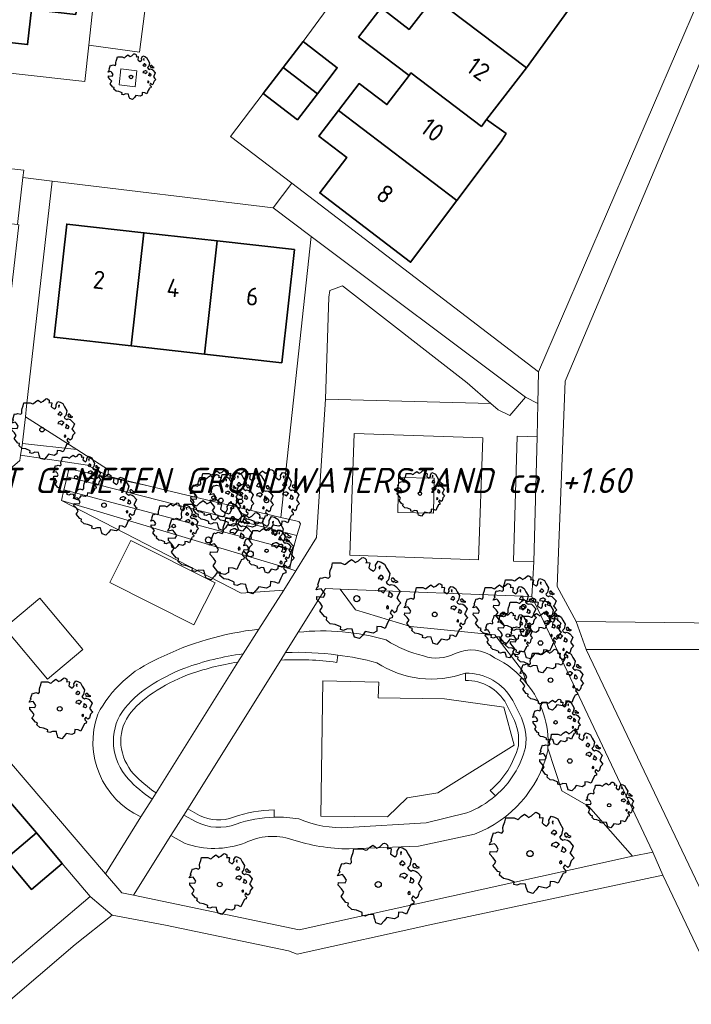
# Model space of a CAD drawing. Header units: metres. Extents: x 152391 to 157968, y 462336 to 467280.
# Tile 366 of 656: x 153894 to 153944, y 466125 to 466198. Entities that reach past the tile are written whole.
import ezdxf
from ezdxf.enums import TextEntityAlignment as Align

# ---------------------------------------------------------------- set-up
doc = ezdxf.new("R2010")
doc.units = ezdxf.units.M
doc.header["$LTSCALE"] = 0.75
doc.layers.get('0').update_dxf_attribs({"lineweight": 25})
for name, color, linetype, lineweight in [('B-GV-GR-BOOM-S', 252, 'Continuous', 25), ('B-WE-GR-BEPLANTING_CULTUUR_BOSPLANTSOEN-GV', 251, 'Continuous', 18), ('B-WE-GR-GROENVOORZIENING-GV', 251, 'Continuous', 18), ('B-WE-GR-HAAG-GV', 251, 'Continuous', 13), ('B-WE-OG-BEBOUWING-GV', 6, 'Continuous', 35), ('B-WE-OG-BEBOUWING-T18', 1, 'Continuous', 18), ('B-WE-OG-TERREIN_CULTUURSCHEIDING-GV', 251, 'Continuous', 18), ('B-WE-VH-VERHARDING_ASFALT-GV', 251, 'Continuous', 18), ('B-WE-VH-VERHARDING_BETONSTRAATSTEEN-GV', 251, 'Continuous', 18), ('B-WE-VH-VERHARDING_HALFVERHARDING_GRIND-GV', 251, 'Continuous', 18), ('B-WE-VH-VERHARDING_TEGEL-GV', 251, 'Continuous', 18), ('B-WE-VH-VERHARDING_TEGEL_RUBBER-GV', 251, 'Continuous', 18), ('N-OI-WH-T25', 2, 'Continuous', 25)]:
    doc.layers.add(name, color=color, linetype=linetype, lineweight=lineweight)
doc.styles.add('NLCS-ISO-M500-T18_CURSIEF', font='NLCS-ISO.ttf', dxfattribs={"oblique": 15, "height": 0.9})
doc.styles.add('NLCS-ISO-M750-T18', font='NLCS-ISO.ttf', dxfattribs={"height": 1.35})

# ---------------------------------------------------------------- blocks, each defined once
blk = doc.blocks.new('SGR-BOOM_21_30')
at = {"linetype": 'Continuous'}
for p, q in [((-1.051, 1.335), (-1.016, 1.499)), ((-1.016, 1.499), (-0.668, 1.499)), ((-0.668, 1.499), (-0.516, 1.433)), ((-0.47, 1.45), (-0.365, 1.548)), ((-0.365, 1.548), (-0.226, 1.647)), ((-0.226, 1.647), (-0.133, 1.581)), ((-0.133, 1.581), (-0.063, 1.515)), ((-0.063, 1.515), (0.065, 1.581)), ((0.065, 1.581), (0.205, 1.712)), ((0.205, 1.712), (0.263, 1.729)), ((0.263, 1.729), (0.333, 1.696)), ((0.333, 1.696), (0.391, 1.647)), ((0.402, 1.532), (0.379, 1.499)), ((0.379, 1.499), (0.53, 1.515)), ((0.391, 1.647), (0.402, 1.532)), ((0.542, 1.483), (0.507, 1.285)), ((0.53, 1.515), (0.542, 1.483)), ((0.786, 1.4), (0.891, 1.565)), ((0.891, 1.565), (1.019, 1.532)), ((1.019, 1.532), (1.158, 1.45)), ((-1.633, 0.579), (-1.528, 0.875)), ((-1.528, 0.875), (-1.458, 0.858)), ((-1.458, 0.858), (-1.342, 0.908)), ((-1.342, 0.908), (-1.179, 0.858)), ((-1.179, 0.858), (-1.121, 0.924)), ((-1.133, 1.088), (-1.109, 1.187)), ((-1.121, 0.924), (-1.133, 1.088)), ((-1.109, 1.187), (-1.051, 1.335)), ((-0.516, 1.433), (-0.47, 1.45)), ((0.507, 1.285), (0.565, 1.236)), ((0.565, 1.236), (0.693, 1.154)), ((0.693, 1.154), (0.751, 1.203)), ((0.751, 1.203), (0.798, 1.285)), ((0.798, 1.285), (0.786, 1.4)), ((0.937, 0.908), (0.891, 0.875)), ((0.891, 0.875), (0.926, 0.825)), ((0.972, 1.368), (0.926, 1.335)), ((0.926, 1.335), (0.949, 1.253)), ((0.926, 0.825), (0.984, 0.842)), ((0.972, 0.973), (0.937, 0.908)), ((0.949, 1.253), (0.961, 1.236)), ((0.961, 1.269), (0.972, 1.368)), ((1.03, 0.973), (0.972, 0.973)), ((0.984, 0.842), (1.03, 0.776)), ((1.077, 0.94), (1.03, 0.973)), ((1.03, 0.776), (1.077, 0.842)), ((1.124, 0.875), (1.077, 0.94)), ((1.077, 0.842), (1.124, 0.875)), ((1.158, 1.45), (1.251, 1.269)), ((1.321, 0.793), (1.228, 0.694)), ((1.251, 1.269), (1.379, 1.055)), ((1.379, 1.055), (1.321, 0.793)), ((1.472, 0.858), (1.438, 0.809)), ((1.438, 0.809), (1.461, 0.743)), ((1.461, 0.743), (1.531, 0.694)), ((1.542, 0.858), (1.472, 0.858)), ((1.624, 0.76), (1.542, 0.858)), ((1.728, 0.71), (1.624, 0.76)), ((-1.703, 0.365), (-1.656, 0.48)), ((-1.493, 0.415), (-1.703, 0.365)), ((-1.679, -0.029), (-1.668, 0.086)), ((-1.668, 0.086), (-1.389, 0.07)), ((-1.656, 0.48), (-1.598, 0.53)), ((-1.598, 0.53), (-1.633, 0.579)), ((-1.423, 0.333), (-1.493, 0.415)), ((-1.33, 0.185), (-1.423, 0.333)), ((-1.389, 0.07), (-1.33, 0.185)), ((0.926, 0.415), (0.891, 0.333)), ((0.891, 0.333), (1.03, 0.316)), ((1.054, 0.464), (0.926, 0.415)), ((1.03, 0.316), (1.112, 0.251)), ((1.112, 0.464), (1.054, 0.464)), ((1.217, 0.398), (1.112, 0.464)), ((1.112, 0.251), (1.205, 0.365)), ((1.205, 0.365), (1.24, 0.415)), ((1.228, 0.694), (1.275, 0.628)), ((1.275, 0.628), (1.379, 0.563)), ((1.344, 0.185), (1.31, 0.103)), ((1.434, 0.049), (1.31, 0.103)), ((1.356, 0.3), (1.344, 0.234)), ((1.344, 0.234), (1.344, 0.185)), ((1.426, 0.234), (1.356, 0.3)), ((1.379, 0.563), (1.438, 0.595)), ((1.472, 0.201), (1.426, 0.234)), ((1.434, 0.049), (1.507, 0.136)), ((1.438, 0.595), (1.565, 0.563)), ((1.507, 0.136), (1.472, 0.201)), ((1.531, 0.727), (1.635, 0.678)), ((1.531, 0.694), (1.542, 0.727)), ((1.565, 0.563), (1.635, 0.513)), ((1.635, 0.678), (1.728, 0.71)), ((1.635, 0.513), (1.81, 0.316)), ((1.717, 0.103), (1.67, 0.037)), ((1.67, 0.037), (1.763, -0.094)), ((1.81, 0.316), (1.717, 0.103)), ((-1.54, -0.177), (-1.679, -0.029)), ((-1.551, -0.505), (-1.493, -0.423)), ((-1.354, -0.752), (-1.551, -0.505)), ((-1.435, -0.324), (-1.54, -0.177)), ((-1.493, -0.423), (-1.435, -0.324)), ((1.286, -0.292), (1.24, -0.357)), ((1.24, -0.357), (1.251, -0.423)), ((1.263, -0.423), (1.333, -0.407)), ((1.333, -0.341), (1.286, -0.292)), ((1.333, -0.407), (1.333, -0.341)), ((1.461, -0.472), (1.391, -0.587)), ((1.391, -0.587), (1.426, -0.637)), ((1.426, -0.637), (1.496, -0.702)), ((1.577, -0.587), (1.461, -0.472)), ((1.496, -0.702), (1.484, -0.801)), ((1.658, -0.522), (1.577, -0.587)), ((1.682, -0.423), (1.658, -0.522)), ((1.717, -0.308), (1.682, -0.423)), ((1.845, -0.177), (1.717, -0.308)), ((1.763, -0.094), (1.845, -0.177)), ((-1.249, -0.784), (-1.354, -0.752)), ((-1.272, -0.899), (-1.249, -0.784)), ((-1.109, -1.047), (-1.272, -0.899)), ((-0.912, -1.08), (-1.109, -1.047)), ((-0.668, -1.179), (-0.912, -1.08)), ((-0.679, -1.294), (-0.668, -1.179)), ((-0.551, -1.326), (-0.679, -1.294)), ((-0.4, -1.261), (-0.551, -1.326)), ((-0.191, -1.277), (-0.4, -1.261)), ((-0.156, -1.425), (-0.191, -1.277)), ((-0.133, -1.491), (-0.156, -1.425)), ((0.356, -1.376), (0.251, -1.524)), ((0.682, -1.441), (0.356, -1.376)), ((0.833, -1.359), (0.682, -1.441)), ((0.844, -1.162), (0.833, -1.359)), ((1.03, -1.179), (0.844, -1.162)), ((1.182, -1.244), (1.03, -1.179)), ((1.286, -1.014), (1.182, -1.244)), ((1.356, -0.883), (1.286, -1.014)), ((1.368, -0.834), (1.356, -0.883)), ((1.484, -0.801), (1.368, -0.834)), ((-0.098, -1.606), (-0.133, -1.491)), ((0.112, -1.671), (-0.098, -1.606)), ((0.251, -1.524), (0.112, -1.671))]:
    blk.add_line(p, q, dxfattribs=at)
blk.add_circle((0, 0), 0.126, dxfattribs=at)
blk = doc.blocks.new('SGR-BOOM_31_50')
at = {"linetype": 'Continuous'}
for p, q in [((0.087, 2.108), (0.273, 2.283)), ((0.273, 2.283), (0.351, 2.305)), ((0.351, 2.305), (0.444, 2.261)), ((0.444, 2.261), (0.521, 2.196)), ((-1.51, 1.451), (-1.479, 1.582)), ((-1.479, 1.582), (-1.402, 1.78)), ((-1.402, 1.78), (-1.355, 1.999)), ((-1.355, 1.999), (-0.89, 1.999)), ((-0.89, 1.999), (-0.688, 1.911)), ((-0.688, 1.911), (-0.626, 1.933)), ((-0.626, 1.933), (-0.487, 2.064)), ((-0.487, 2.064), (-0.301, 2.196)), ((-0.301, 2.196), (-0.177, 2.108)), ((-0.177, 2.108), (-0.084, 2.02)), ((-0.084, 2.02), (0.087, 2.108)), ((0.537, 2.042), (0.506, 1.999)), ((0.506, 1.999), (0.707, 2.02)), ((0.521, 2.196), (0.537, 2.042)), ((0.723, 1.977), (0.676, 1.714)), ((0.676, 1.714), (0.754, 1.648)), ((0.707, 2.02), (0.723, 1.977)), ((0.754, 1.648), (0.924, 1.539)), ((0.924, 1.539), (1.002, 1.604)), ((1.002, 1.604), (1.064, 1.714)), ((1.048, 1.867), (1.188, 2.086)), ((1.064, 1.714), (1.048, 1.867)), ((1.188, 2.086), (1.358, 2.042)), ((1.296, 1.823), (1.234, 1.78)), ((1.234, 1.78), (1.265, 1.67)), ((1.265, 1.67), (1.281, 1.648)), ((1.281, 1.692), (1.296, 1.823)), ((1.358, 2.042), (1.545, 1.933)), ((1.545, 1.933), (1.669, 1.692)), ((1.669, 1.692), (1.839, 1.407)), ((-2.177, 0.772), (-2.038, 1.166)), ((-2.131, 0.706), (-2.177, 0.772)), ((-2.038, 1.166), (-1.944, 1.144)), ((-1.944, 1.144), (-1.789, 1.21)), ((-1.789, 1.21), (-1.572, 1.144)), ((-1.572, 1.144), (-1.495, 1.232)), ((-1.495, 1.232), (-1.51, 1.451)), ((1.25, 1.21), (1.188, 1.166)), ((1.188, 1.166), (1.234, 1.101)), ((1.234, 1.101), (1.312, 1.122)), ((1.296, 1.298), (1.25, 1.21)), ((1.374, 1.298), (1.296, 1.298)), ((1.312, 1.122), (1.374, 1.035)), ((1.436, 1.254), (1.374, 1.298)), ((1.374, 1.035), (1.436, 1.122)), ((1.498, 1.166), (1.436, 1.254)), ((1.436, 1.122), (1.498, 1.166)), ((1.762, 1.057), (1.638, 0.925)), ((1.638, 0.925), (1.7, 0.838)), ((1.7, 0.838), (1.839, 0.75)), ((1.839, 1.407), (1.762, 1.057)), ((1.839, 0.75), (1.917, 0.794)), ((1.963, 1.144), (1.917, 1.079)), ((1.917, 1.079), (1.948, 0.991)), ((1.917, 0.794), (2.087, 0.75)), ((1.948, 0.991), (2.041, 0.925)), ((2.056, 1.144), (1.963, 1.144)), ((2.041, 0.969), (2.18, 0.903)), ((2.041, 0.925), (2.056, 0.969)), ((2.165, 1.013), (2.056, 1.144)), ((2.087, 0.75), (2.18, 0.684)), ((2.304, 0.947), (2.165, 1.013)), ((2.18, 0.903), (2.304, 0.947)), ((-2.27, 0.487), (-2.208, 0.641)), ((-1.991, 0.553), (-2.27, 0.487)), ((-2.239, -0.038), (-2.224, 0.115)), ((-2.224, 0.115), (-1.851, 0.093)), ((-2.208, 0.641), (-2.131, 0.706)), ((-1.898, 0.444), (-1.991, 0.553)), ((-1.774, 0.246), (-1.898, 0.444)), ((-1.851, 0.093), (-1.774, 0.246)), ((1.234, 0.553), (1.188, 0.444)), ((1.188, 0.444), (1.374, 0.422)), ((1.405, 0.619), (1.234, 0.553)), ((1.374, 0.422), (1.483, 0.334)), ((1.483, 0.619), (1.405, 0.619)), ((1.622, 0.531), (1.483, 0.619)), ((1.483, 0.334), (1.607, 0.487)), ((1.607, 0.487), (1.653, 0.553)), ((1.793, 0.246), (1.746, 0.137)), ((1.911, 0.065), (1.746, 0.137)), ((1.808, 0.4), (1.793, 0.312)), ((1.793, 0.312), (1.793, 0.246)), ((1.901, 0.312), (1.808, 0.4)), ((1.963, 0.268), (1.901, 0.312)), ((1.911, 0.065), (2.01, 0.181)), ((2.01, 0.181), (1.963, 0.268)), ((2.18, 0.684), (2.413, 0.422)), ((2.289, 0.137), (2.227, 0.049)), ((2.227, 0.049), (2.351, -0.126)), ((2.413, 0.422), (2.289, 0.137)), ((-2.053, -0.235), (-2.239, -0.038)), ((-2.069, -0.673), (-1.991, -0.564)), ((-1.805, -1.002), (-2.069, -0.673)), ((-1.913, -0.433), (-2.053, -0.235)), ((-1.991, -0.564), (-1.913, -0.433)), ((1.715, -0.389), (1.653, -0.476)), ((1.653, -0.476), (1.669, -0.564)), ((1.684, -0.564), (1.777, -0.542)), ((1.777, -0.454), (1.715, -0.389)), ((1.777, -0.542), (1.777, -0.454)), ((1.948, -0.63), (1.855, -0.783)), ((2.103, -0.783), (1.948, -0.63)), ((2.211, -0.695), (2.103, -0.783)), ((2.242, -0.564), (2.211, -0.695)), ((2.289, -0.411), (2.242, -0.564)), ((2.459, -0.235), (2.289, -0.411)), ((2.351, -0.126), (2.459, -0.235)), ((-1.665, -1.046), (-1.805, -1.002)), ((-1.696, -1.199), (-1.665, -1.046)), ((-1.479, -1.396), (-1.696, -1.199)), ((-1.216, -1.44), (-1.479, -1.396)), ((-0.89, -1.571), (-1.216, -1.44)), ((1.715, -1.352), (1.576, -1.659)), ((1.808, -1.177), (1.715, -1.352)), ((1.824, -1.112), (1.808, -1.177)), ((1.979, -1.068), (1.824, -1.112)), ((1.855, -0.783), (1.901, -0.849)), ((1.901, -0.849), (1.994, -0.936)), ((1.994, -0.936), (1.979, -1.068)), ((-0.906, -1.725), (-0.89, -1.571)), ((-0.735, -1.769), (-0.906, -1.725)), ((-0.533, -1.681), (-0.735, -1.769)), ((-0.254, -1.703), (-0.533, -1.681)), ((-0.208, -1.9), (-0.254, -1.703)), ((-0.177, -1.988), (-0.208, -1.9)), ((-0.13, -2.141), (-0.177, -1.988)), ((0.149, -2.229), (-0.13, -2.141)), ((0.335, -2.031), (0.149, -2.229)), ((0.475, -1.834), (0.335, -2.031)), ((0.909, -1.922), (0.475, -1.834)), ((1.11, -1.812), (0.909, -1.922)), ((1.126, -1.55), (1.11, -1.812)), ((1.374, -1.571), (1.126, -1.55)), ((1.576, -1.659), (1.374, -1.571))]:
    blk.add_line(p, q, dxfattribs=at)
blk.add_circle((0, 0), 0.169, dxfattribs=at)
blk = doc.blocks.new('SGR-BOOM_50_100')
at = {"linetype": 'Continuous'}
for p, q in [((0.116, 2.811), (0.364, 3.044)), ((0.364, 3.044), (0.467, 3.074)), ((0.467, 3.074), (0.591, 3.015)), ((0.591, 3.015), (0.695, 2.928)), ((-1.972, 2.11), (-1.869, 2.373)), ((-1.869, 2.373), (-1.807, 2.665)), ((-1.807, 2.665), (-1.187, 2.665)), ((-1.187, 2.665), (-0.918, 2.548)), ((-0.918, 2.548), (-0.835, 2.577)), ((-0.835, 2.577), (-0.649, 2.752)), ((-0.649, 2.752), (-0.401, 2.928)), ((-0.401, 2.928), (-0.236, 2.811)), ((-0.236, 2.811), (-0.112, 2.694)), ((-0.112, 2.694), (0.116, 2.811)), ((0.715, 2.723), (0.674, 2.665)), ((0.674, 2.665), (0.943, 2.694)), ((0.695, 2.928), (0.715, 2.723)), ((0.964, 2.636), (0.902, 2.285)), ((0.902, 2.285), (1.005, 2.198)), ((0.943, 2.694), (0.964, 2.636)), ((1.336, 2.139), (1.418, 2.285)), ((1.398, 2.49), (1.584, 2.782)), ((1.418, 2.285), (1.398, 2.49)), ((1.584, 2.782), (1.811, 2.723)), ((1.729, 2.431), (1.646, 2.373)), ((1.646, 2.373), (1.687, 2.227)), ((1.687, 2.227), (1.708, 2.198)), ((1.708, 2.256), (1.729, 2.431)), ((1.811, 2.723), (2.059, 2.577)), ((2.059, 2.577), (2.225, 2.256)), ((2.225, 2.256), (2.452, 1.876)), ((-2.903, 1.029), (-2.717, 1.555)), ((-2.717, 1.555), (-2.593, 1.526)), ((-2.593, 1.526), (-2.386, 1.613)), ((-2.386, 1.613), (-2.096, 1.526)), ((-2.096, 1.526), (-1.993, 1.643)), ((-2.014, 1.935), (-1.972, 2.11)), ((-1.993, 1.643), (-2.014, 1.935)), ((1.005, 2.198), (1.232, 2.052)), ((1.232, 2.052), (1.336, 2.139)), ((1.667, 1.613), (1.584, 1.555)), ((1.584, 1.555), (1.646, 1.467)), ((1.646, 1.467), (1.749, 1.497)), ((1.729, 1.73), (1.667, 1.613)), ((1.832, 1.73), (1.729, 1.73)), ((1.749, 1.497), (1.832, 1.38)), ((1.915, 1.672), (1.832, 1.73)), ((1.832, 1.38), (1.915, 1.497)), ((1.997, 1.555), (1.915, 1.672)), ((1.915, 1.497), (1.997, 1.555)), ((2.452, 1.876), (2.349, 1.409)), ((2.618, 1.526), (2.556, 1.438)), ((2.742, 1.526), (2.618, 1.526)), ((2.886, 1.351), (2.742, 1.526)), ((-3.027, 0.65), (-2.944, 0.854)), ((-2.655, 0.737), (-3.027, 0.65)), ((-2.944, 0.854), (-2.841, 0.942)), ((-2.841, 0.942), (-2.903, 1.029)), ((-2.531, 0.591), (-2.655, 0.737)), ((1.646, 0.737), (1.584, 0.591)), ((1.873, 0.825), (1.646, 0.737)), ((1.977, 0.825), (1.873, 0.825)), ((2.163, 0.708), (1.977, 0.825)), ((2.142, 0.65), (2.204, 0.737)), ((2.349, 1.409), (2.183, 1.234)), ((2.183, 1.234), (2.266, 1.117)), ((2.266, 1.117), (2.452, 1)), ((2.452, 1), (2.556, 1.059)), ((2.556, 1.438), (2.597, 1.321)), ((2.556, 1.059), (2.783, 1)), ((2.597, 1.321), (2.721, 1.234)), ((2.721, 1.292), (2.907, 1.205)), ((2.721, 1.234), (2.742, 1.292)), ((2.783, 1), (2.907, 0.913)), ((3.072, 1.263), (2.886, 1.351)), ((2.907, 1.205), (3.072, 1.263)), ((2.907, 0.913), (3.217, 0.562)), ((-2.985, -0.051), (-2.965, 0.153)), ((-2.965, 0.153), (-2.469, 0.124)), ((-2.365, 0.329), (-2.531, 0.591)), ((-2.469, 0.124), (-2.365, 0.329)), ((1.584, 0.591), (1.832, 0.562)), ((1.832, 0.562), (1.977, 0.445)), ((1.977, 0.445), (2.142, 0.65)), ((2.39, 0.329), (2.328, 0.183)), ((2.549, 0.087), (2.328, 0.183)), ((2.411, 0.533), (2.39, 0.416)), ((2.39, 0.416), (2.39, 0.329)), ((2.535, 0.416), (2.411, 0.533)), ((2.618, 0.358), (2.535, 0.416)), ((2.549, 0.087), (2.68, 0.241)), ((2.68, 0.241), (2.618, 0.358)), ((3.052, 0.183), (2.969, 0.066)), ((2.969, 0.066), (3.135, -0.168)), ((3.217, 0.562), (3.052, 0.183)), ((-2.737, -0.314), (-2.985, -0.051)), ((-2.551, -0.577), (-2.737, -0.314)), ((-2.655, -0.752), (-2.551, -0.577)), ((2.287, -0.518), (2.204, -0.635)), ((2.204, -0.635), (2.225, -0.752)), ((2.245, -0.752), (2.37, -0.723)), ((2.37, -0.606), (2.287, -0.518)), ((2.37, -0.723), (2.37, -0.606)), ((3.052, -0.548), (2.99, -0.752)), ((3.279, -0.314), (3.052, -0.548)), ((3.135, -0.168), (3.279, -0.314)), ((-2.758, -0.898), (-2.655, -0.752)), ((-2.407, -1.336), (-2.758, -0.898)), ((-2.22, -1.394), (-2.407, -1.336)), ((-2.262, -1.599), (-2.22, -1.394)), ((2.638, -1.424), (2.432, -1.482)), ((2.597, -0.84), (2.473, -1.044)), ((2.473, -1.044), (2.535, -1.132)), ((2.535, -1.132), (2.659, -1.248)), ((2.804, -1.044), (2.597, -0.84)), ((2.659, -1.248), (2.638, -1.424)), ((2.948, -0.927), (2.804, -1.044)), ((2.99, -0.752), (2.948, -0.927)), ((-1.972, -1.862), (-2.262, -1.599)), ((-1.621, -1.92), (-1.972, -1.862)), ((-1.187, -2.095), (-1.621, -1.92)), ((-1.207, -2.3), (-1.187, -2.095)), ((1.501, -2.066), (1.48, -2.417)), ((1.832, -2.095), (1.501, -2.066)), ((2.101, -2.212), (1.832, -2.095)), ((2.287, -1.803), (2.101, -2.212)), ((2.411, -1.57), (2.287, -1.803)), ((2.432, -1.482), (2.411, -1.57)), ((-0.98, -2.358), (-1.207, -2.3)), ((-0.711, -2.241), (-0.98, -2.358)), ((-0.339, -2.271), (-0.711, -2.241)), ((-0.277, -2.533), (-0.339, -2.271)), ((-0.236, -2.65), (-0.277, -2.533)), ((-0.174, -2.855), (-0.236, -2.65)), ((0.199, -2.971), (-0.174, -2.855)), ((0.447, -2.709), (0.199, -2.971)), ((0.633, -2.446), (0.447, -2.709)), ((1.212, -2.563), (0.633, -2.446)), ((1.48, -2.417), (1.212, -2.563))]:
    blk.add_line(p, q, dxfattribs=at)
blk.add_circle((0, 0), 0.225, dxfattribs=at)

msp = doc.modelspace()

# ---------------------------------------------------------------- linework, layer by layer
at = {"layer": 'B-WE-GR-BEPLANTING_CULTUUR_BOSPLANTSOEN-GV'}
for points in [[(153897.538, 466164.364), (153914.646, 466159.996), (153914.909, 466160.843), (153914.81, 466160.993), (153914.66, 466161.043), (153913.459, 466161.327), (153904.875, 466163.36), (153903.479, 466163.701), (153897.673, 466164.943)], [(153914.646, 466159.996), (153897.538, 466164.364), (153897.297, 466163.375), (153914.348, 466158.895)], [(153914.113, 466157.498), (153914.348, 466158.895), (153897.297, 466163.375), (153897.126, 466162.596)], [(153914.113, 466157.498), (153897.126, 466162.596), (153910.49, 466155.68), (153913.666, 466155.924), (153914.564, 466157.366)]]:
    msp.add_lwpolyline(points, close=True, dxfattribs=at)
for points in [[(153932.136, 466155.432), (153917.86, 466155.997), (153919, 466154.45), (153923.1, 466153.21), (153929.38, 466152.6), (153931.43, 466149.92), (153931.751, 466148.947)], [(153933.334, 466144.151), (153934.38, 466140.98), (153936.36, 466139.84), (153939.619, 466136.101), (153941.132, 466136.418), (153932.136, 466155.432)]]:
    msp.add_lwpolyline(points, dxfattribs=at)
msp.add_lwpolyline([(153931.751, 466148.947, -0.194916), (153933.334, 466144.151)], format="xyb", dxfattribs=at)
at = {"layer": 'B-WE-GR-GROENVOORZIENING-GV'}
for points in [[(153901.401, 466193.545), (153902.593, 466193.402), (153902.736, 466194.593), (153901.544, 466194.736)], [(153914.113, 466157.498), (153914.564, 466157.366), (153916.103, 466159.836), (153916.773, 466170.129), (153917.031, 466177.731), (153917.087, 466178.227), (153918.03, 466178.57), (153927.323, 466171.349), (153929.088, 466169.813), (153929.633, 466169.338), (153930.506, 466168.908), (153931.667, 466170.288), (153915.705, 466182.255), (153913.459, 466161.327), (153914.66, 466161.043), (153914.81, 466160.993), (153914.909, 466160.843), (153914.646, 466159.996), (153914.348, 466158.895)], [(153932.544, 466167.327), (153931.047, 466167.372), (153930.779, 466158.077), (153932.277, 466158.031)], [(153922.17, 466161.7), (153924.82, 466161.66), (153924.87, 466164.26), (153922.21, 466164.31)]]:
    msp.add_lwpolyline(points, close=True, dxfattribs=at)
for points in [[(153910.631, 466151.173, 0.053305), (153906.299, 466150.116)], [(153917.681, 466151.086, 0.041517), (153913.804, 466151.273)], [(153906.492, 466149.601, -0.047423), (153910.248, 466150.561)], [(153913.45, 466150.707, -0.045918), (153917.609, 466150.54)], [(153906.299, 466150.116, 0.054641), (153903.634, 466148.73)], [(153903.935, 466148.269, -0.054763), (153906.492, 466149.601)], [(153930.72, 466147.699, 0.278372), (153927.187, 466149.74)], [(153903.634, 466148.73, 0.092799), (153901.648, 466146.88)], [(153927.197, 466149.19, -0.2773), (153930.234, 466147.442)], [(153902.098, 466146.564, -0.092622), (153903.935, 466148.269)], [(153901.648, 466146.88, 0.170237), (153900.993, 466144.324)], [(153901.54, 466144.376, -0.168207), (153902.098, 466146.564)], [(153931.673, 466144.211, 0.152025), (153931.218, 466146.705)], [(153930.728, 466146.454, -0.149979), (153931.131, 466144.313)], [(153900.993, 466144.324, 0.156938), (153902.069, 466141.874)], [(153902.477, 466142.243, -0.156242), (153901.54, 466144.376)], [(153931.131, 466144.313, -0.152468), (153929.041, 466140.997)], [(153929.432, 466140.607, 0.15176), (153931.673, 466144.211)], [(153904.154, 466140.829, -0.061116), (153902.477, 466142.243)], [(153902.069, 466141.874, 0.061758), (153903.862, 466140.363)], [(153912.943, 466139.557, 0.076314), (153909.93, 466139.015)], [(153907.134, 466138.663, 0.212532), (153910.117, 466138.497)], [(153909.93, 466139.015, -0.213257), (153907.393, 466139.148)], [(153910.117, 466138.497, -0.07638), (153912.958, 466139.008)]]:
    msp.add_lwpolyline(points, format="xyb", dxfattribs=at)
for points in [[(153910.248, 466150.561), (153910.631, 466151.173)], [(153913.804, 466151.273), (153913.45, 466150.707)], [(153917.609, 466150.54), (153917.681, 466151.086)], [(153927.187, 466149.74), (153927.197, 466149.19)], [(153930.234, 466147.442), (153930.728, 466146.454)], [(153931.218, 466146.705), (153930.72, 466147.699)], [(153903.862, 466140.363), (153904.154, 466140.829)], [(153929.041, 466140.997), (153929.432, 466140.607)], [(153907.393, 466139.148), (153906.518, 466139.632), (153906.226, 466139.165), (153907.134, 466138.663)], [(153912.958, 466139.008), (153912.943, 466139.557)]]:
    msp.add_lwpolyline(points, dxfattribs=at)
at = {"layer": 'B-WE-GR-HAAG-GV'}
for points in [[(153914.646, 466159.996), (153914.348, 466158.895), (153914.113, 466157.498), (153914.564, 466157.366), (153916.103, 466159.836), (153916.773, 466170.129), (153917.031, 466177.731), (153917.087, 466178.227), (153918.03, 466178.57), (153927.323, 466171.349), (153929.088, 466169.813), (153929.633, 466169.338), (153930.506, 466168.908), (153931.667, 466170.288), (153915.705, 466182.255), (153913.459, 466161.327), (153914.66, 466161.043), (153914.81, 466160.993), (153914.909, 466160.843)], [(153932.277, 466158.031), (153932.544, 466167.327), (153931.047, 466167.372), (153930.779, 466158.077)]]:
    msp.add_lwpolyline(points, close=True, dxfattribs=at)
for points in [[(153910.631, 466151.173, 0.053305), (153906.299, 466150.116)], [(153917.681, 466151.086, 0.041517), (153913.804, 466151.273)], [(153906.492, 466149.601, -0.047423), (153910.248, 466150.561)], [(153913.45, 466150.707, -0.045918), (153917.609, 466150.54)], [(153906.299, 466150.116, 0.054641), (153903.634, 466148.73)], [(153903.935, 466148.269, -0.054763), (153906.492, 466149.601)], [(153930.72, 466147.699, 0.278372), (153927.187, 466149.74)], [(153903.634, 466148.73, 0.092799), (153901.648, 466146.88)], [(153927.197, 466149.19, -0.2773), (153930.234, 466147.442)], [(153902.098, 466146.564, -0.092622), (153903.935, 466148.269)], [(153901.648, 466146.88, 0.170237), (153900.993, 466144.324)], [(153901.54, 466144.376, -0.168207), (153902.098, 466146.564)], [(153931.673, 466144.211, 0.152025), (153931.218, 466146.705)], [(153930.728, 466146.454, -0.149979), (153931.131, 466144.313)], [(153900.993, 466144.324, 0.156938), (153902.069, 466141.874)], [(153902.477, 466142.243, -0.156242), (153901.54, 466144.376)], [(153931.131, 466144.313, -0.152468), (153929.041, 466140.997)], [(153929.432, 466140.607, 0.15176), (153931.673, 466144.211)], [(153904.154, 466140.829, -0.061116), (153902.477, 466142.243)], [(153902.069, 466141.874, 0.061758), (153903.862, 466140.363)], [(153912.943, 466139.557, 0.076314), (153909.93, 466139.015)], [(153907.134, 466138.663, 0.212532), (153910.117, 466138.497)], [(153909.93, 466139.015, -0.213257), (153907.393, 466139.148)], [(153910.117, 466138.497, -0.07638), (153912.958, 466139.008)]]:
    msp.add_lwpolyline(points, format="xyb", dxfattribs=at)
for points in [[(153910.248, 466150.561), (153910.631, 466151.173)], [(153913.804, 466151.273), (153913.45, 466150.707)], [(153917.609, 466150.54), (153917.681, 466151.086)], [(153927.187, 466149.74), (153927.197, 466149.19)], [(153930.234, 466147.442), (153930.728, 466146.454)], [(153931.218, 466146.705), (153930.72, 466147.699)], [(153903.862, 466140.363), (153904.154, 466140.829)], [(153929.041, 466140.997), (153929.432, 466140.607)], [(153906.518, 466139.632), (153906.226, 466139.165), (153907.134, 466138.663)], [(153907.393, 466139.148), (153906.518, 466139.632)], [(153912.958, 466139.008), (153912.943, 466139.557)]]:
    msp.add_lwpolyline(points, dxfattribs=at)
at = {"layer": 'B-WE-OG-BEBOUWING-GV'}
for points in [[(153922.098, 466209.362), (153920.466, 466207.216), (153923.015, 466205.278), (153923.853, 466206.381), (153925.443, 466205.172), (153924.621, 466204.091), (153926.701, 466202.493), (153924.827, 466200.055), (153931.732, 466194.809), (153935.378, 466199.866), (153931.926, 466202.405), (153931.515, 466201.883), (153924.735, 466207.072), (153924.51, 466207.244), (153924.646, 466207.423)], [(153893.368, 466207.906), (153892.133, 466196.812), (153894.598, 466196.537), (153894.889, 466199.152), (153898.183, 466198.785), (153899.128, 466207.265)], [(153922.992, 466194.243), (153923.136, 466194.432), (153928.383, 466190.446), (153928.771, 466190.952), (153931.732, 466194.809), (153924.827, 466200.055), (153922.993, 466197.669), (153920.909, 466199.27), (153919.238, 466197.095)], [(153915.112, 466196.768), (153913.627, 466194.831), (153916.169, 466192.881), (153917.654, 466194.818)], [(153912.141, 466192.894), (153914.684, 466190.944), (153916.169, 466192.881), (153913.627, 466194.831)], [(153928.771, 466190.952), (153928.383, 466190.446), (153923.136, 466194.432), (153922.992, 466194.243), (153921.34, 466192.069), (153919.272, 466193.64), (153917.731, 466191.631), (153926.555, 466184.928), (153929.853, 466189.329), (153930.222, 466189.907)], [(153917.731, 466191.631), (153916.271, 466189.727), (153918.358, 466188.142), (153916.347, 466185.496), (153923.108, 466180.332), (153926.555, 466184.928)], [(153902.305, 466174.108), (153903.248, 466182.528), (153897.505, 466183.171), (153896.563, 466174.751)], [(153902.305, 466174.108), (153907.77, 466173.496), (153908.713, 466181.916), (153903.248, 466182.528)], [(153907.77, 466173.496), (153913.513, 466172.853), (153914.456, 466181.272), (153908.713, 466181.916)], [(153893.325, 466140.097), (153891.043, 466138.161), (153892.962, 466135.9), (153895.244, 466137.836)], [(153897.162, 466135.574), (153895.244, 466137.836), (153892.962, 466135.9), (153894.881, 466133.638)]]:
    msp.add_lwpolyline(points, close=True, dxfattribs=at)
at = {"layer": 'B-WE-OG-TERREIN_CULTUURSCHEIDING-GV'}
for points in [[(153916.773, 466170.129), (153929.088, 466169.813), (153927.323, 466171.349), (153918.03, 466178.57), (153917.087, 466178.227), (153917.031, 466177.731)], [(153894.209, 466166.836), (153898.256, 466166.386), (153894.428, 466168.83), (153894.222, 466166.921)], [(153900.722, 466156.475), (153902.292, 466159.603), (153908.55, 466156.461), (153906.979, 466153.333)], [(153895.507, 466155.33), (153898.712, 466151.499), (153896.069, 466149.288), (153892.864, 466153.118)], [(153916.424, 466139.092), (153916.577, 466149.171), (153920.736, 466149.073), (153920.69, 466147.886), (153925.624, 466147.834), (153930.047, 466147.206), (153930.821, 466144.369), (153925.131, 466140.828), (153922.847, 466140.458), (153921.396, 466139.045)]]:
    msp.add_lwpolyline(points, close=True, dxfattribs=at)
for points in [[(153897.126, 466162.596), (153897.297, 466163.375), (153897.538, 466164.364), (153897.673, 466164.943), (153903.479, 466163.701), (153900.574, 466164.412), (153900.574, 466164.419), (153899.043, 466165.227), (153894.074, 466165.956), (153894.027, 466165.572), (153886.216, 466158.904), (153887.057, 466157.941), (153887.4, 466149.977), (153900.399, 466134.803), (153903.034, 466139.033)], [(153911.799, 466153.002), (153913.666, 466155.924), (153910.49, 466155.68), (153897.126, 466162.596)], [(153931.751, 466148.947), (153931.43, 466149.92), (153929.38, 466152.6), (153923.1, 466153.21), (153919, 466154.45), (153917.86, 466155.997), (153916.764, 466156.04), (153914.742, 466152.784)], [(153917.681, 466151.086), (153917.609, 466150.54)], [(153904.154, 466140.829), (153910.248, 466150.561)], [(153913.45, 466150.707), (153906.518, 466139.632), (153907.393, 466139.148)], [(153927.197, 466149.19), (153927.187, 466149.74)], [(153930.728, 466146.454), (153930.234, 466147.442)], [(153934.38, 466140.98), (153933.334, 466144.151)], [(153906.281, 466137.077), (153905.266, 466137.64), (153902.472, 466133.201), (153914.824, 466130.631), (153939.619, 466136.101), (153936.36, 466139.84), (153934.38, 466140.98)], [(153929.432, 466140.607), (153929.041, 466140.997)], [(153912.943, 466139.557), (153912.958, 466139.008)], [(153918.431, 466138.235), (153924.261, 466138.587), (153927.287, 466139.329)], [(153927.878, 466137.754), (153923.689, 466136.857), (153918.524, 466136.655)]]:
    msp.add_lwpolyline(points, dxfattribs=at)
for points in [[(153904.323, 466150.815, -0.08999), (153911.799, 466153.002)], [(153914.742, 466152.784, -0.098038), (153921.3, 466152.205)], [(153921.3, 466152.205, 0.091852), (153924.074, 466151.024)], [(153920.584, 466150.513, 0.031415), (153917.681, 466151.086)], [(153924.074, 466151.024, 0.206342), (153926.434, 466151.191)], [(153926.434, 466151.191, -0.281308), (153929.363, 466150.873)], [(153899.817, 466146.677, -0.175379), (153904.323, 466150.815)], [(153910.248, 466150.561, 0.047423), (153906.492, 466149.601)], [(153917.609, 466150.54, 0.045918), (153913.45, 466150.707)], [(153927.187, 466149.74, -0.235377), (153920.584, 466150.513)], [(153929.363, 466150.873, -0.126553), (153931.751, 466148.947)], [(153906.492, 466149.601, 0.054763), (153903.935, 466148.269)], [(153930.234, 466147.442, 0.2773), (153927.197, 466149.19)], [(153903.935, 466148.269, 0.092622), (153902.098, 466146.564)], [(153903.034, 466139.033, -0.389953), (153899.817, 466146.677)], [(153902.098, 466146.564, 0.168207), (153901.54, 466144.376)], [(153931.131, 466144.313, 0.149979), (153930.728, 466146.454)], [(153901.54, 466144.376, 0.156242), (153902.477, 466142.243)], [(153929.041, 466140.997, 0.152468), (153931.131, 466144.313)], [(153933.312, 466143.892, -0.245072), (153927.878, 466137.754)], [(153933.334, 466144.151, -0.007992), (153933.312, 466143.892)], [(153902.477, 466142.243, 0.061116), (153904.154, 466140.829)], [(153927.287, 466139.329, 0.088127), (153929.432, 466140.607)], [(153909.93, 466139.015, -0.076314), (153912.943, 466139.557)], [(153907.393, 466139.148, 0.213257), (153909.93, 466139.015)], [(153912.958, 466139.008, -0.048357), (153914.798, 466138.877)], [(153914.798, 466138.877, 0.111184), (153918.431, 466138.235)], [(153910.796, 466137.102, -0.179624), (153906.281, 466137.077)], [(153914.244, 466137.359, 0.196336), (153910.796, 466137.102)], [(153918.524, 466136.655, -0.081337), (153914.244, 466137.359)]]:
    msp.add_lwpolyline(points, format="xyb", dxfattribs=at)
at = {"layer": 'B-WE-VH-VERHARDING_ASFALT-GV'}
for points in [[(153932.586, 466169.825), (153932.629, 466172.176), (153914.258, 466186.214), (153912.881, 466184.371), (153915.705, 466182.255), (153931.667, 466170.288)], [(153917.86, 466155.997), (153932.136, 466155.432), (153932.277, 466158.031), (153930.779, 466158.077), (153931.047, 466167.372), (153932.544, 466167.327), (153932.586, 466169.825), (153931.667, 466170.288), (153930.506, 466168.908), (153929.633, 466169.338), (153929.088, 466169.813), (153916.773, 466170.129), (153916.103, 466159.836), (153914.564, 466157.366), (153913.666, 466155.924), (153911.799, 466153.002), (153910.631, 466151.173), (153910.248, 466150.561), (153904.154, 466140.829), (153903.862, 466140.363), (153903.034, 466139.033), (153900.399, 466134.803), (153901.613, 466133.385), (153902.472, 466133.201), (153905.266, 466137.64), (153906.226, 466139.165), (153906.518, 466139.632), (153913.45, 466150.707), (153913.804, 466151.273), (153914.742, 466152.784), (153916.764, 466156.04)], [(153918.58, 466158.51), (153918.91, 466167.59), (153928.48, 466167.25), (153928.16, 466158.17)]]:
    msp.add_lwpolyline(points, close=True, dxfattribs=at)
at = {"layer": 'B-WE-VH-VERHARDING_BETONSTRAATSTEEN-GV'}
for points in [[(153904.568, 466208.803), (153901.509, 466209.148), (153900.53, 466209.259), (153899.158, 466196.491), (153902.918, 466195.962), (153904.344, 466206.936)], [(153901.401, 466193.545), (153901.544, 466194.736), (153902.736, 466194.593), (153902.593, 466193.402)], [(153893.851, 466183.132), (153894.243, 466186.636), (153894.305, 466187.192), (153861.853, 466190.802), (153861.398, 466186.742), (153870.585, 466185.72), (153870.758, 466187.289), (153873.149, 466187.002), (153872.977, 466185.454), (153882.315, 466184.415), (153882.502, 466185.932), (153884.828, 466185.659), (153884.66, 466184.155)]]:
    msp.add_lwpolyline(points, close=True, dxfattribs=at)
msp.add_lwpolyline([(153904.344, 466206.936), (153902.918, 466195.962), (153899.158, 466196.491), (153898.867, 466193.781), (153851.706, 466199.048), (153851.018, 466193.022), (153850.994, 466192.812), (153861.946, 466191.631), (153861.853, 466190.802), (153894.305, 466187.192), (153894.243, 466186.636), (153896.429, 466186.37), (153912.881, 466184.371), (153914.258, 466186.214), (153909.693, 466189.702), (153912.141, 466192.894), (153913.627, 466194.831), (153915.112, 466196.768), (153916.902, 466199.204)], dxfattribs=at)
at = {"layer": 'B-WE-VH-VERHARDING_HALFVERHARDING_GRIND-GV'}
for points in [[(153911.799, 466153.002, 0.08999), (153904.323, 466150.815)], [(153921.3, 466152.205, 0.098038), (153914.742, 466152.784)], [(153924.074, 466151.024, -0.091852), (153921.3, 466152.205)], [(153906.299, 466150.116, -0.053305), (153910.631, 466151.173)], [(153913.804, 466151.273, -0.041517), (153917.681, 466151.086)], [(153917.681, 466151.086, -0.031415), (153920.584, 466150.513)], [(153926.434, 466151.191, -0.206342), (153924.074, 466151.024)], [(153929.363, 466150.873, 0.281308), (153926.434, 466151.191)], [(153904.323, 466150.815, 0.175379), (153899.817, 466146.677)], [(153920.584, 466150.513, 0.235377), (153927.187, 466149.74)], [(153931.751, 466148.947, 0.126553), (153929.363, 466150.873)], [(153903.634, 466148.73, -0.054641), (153906.299, 466150.116)], [(153927.187, 466149.74, -0.278372), (153930.72, 466147.699)], [(153901.648, 466146.88, -0.092799), (153903.634, 466148.73)], [(153933.334, 466144.151, 0.194916), (153931.751, 466148.947)], [(153899.817, 466146.677, 0.389953), (153903.034, 466139.033)], [(153900.993, 466144.324, -0.170237), (153901.648, 466146.88)], [(153931.218, 466146.705, -0.152025), (153931.673, 466144.211)], [(153902.069, 466141.874, -0.156938), (153900.993, 466144.324)], [(153927.878, 466137.754, 0.245072), (153933.312, 466143.892)], [(153931.673, 466144.211, -0.15176), (153929.432, 466140.607)], [(153933.312, 466143.892, 0.007992), (153933.334, 466144.151)], [(153903.862, 466140.363, -0.061758), (153902.069, 466141.874)], [(153929.432, 466140.607, -0.088127), (153927.287, 466139.329)], [(153910.117, 466138.497, -0.212532), (153907.134, 466138.663)], [(153912.958, 466139.008, 0.07638), (153910.117, 466138.497)], [(153914.798, 466138.877, 0.048357), (153912.958, 466139.008)], [(153918.431, 466138.235, -0.111184), (153914.798, 466138.877)], [(153906.281, 466137.077, 0.179624), (153910.796, 466137.102)], [(153910.796, 466137.102, -0.196336), (153914.244, 466137.359)], [(153914.244, 466137.359, 0.081337), (153918.524, 466136.655)]]:
    msp.add_lwpolyline(points, format="xyb", dxfattribs=at)
for points in [[(153910.631, 466151.173), (153911.799, 466153.002)], [(153914.742, 466152.784), (153913.804, 466151.273)], [(153930.72, 466147.699), (153931.218, 466146.705)], [(153903.034, 466139.033), (153903.862, 466140.363)], [(153927.287, 466139.329), (153924.261, 466138.587), (153918.431, 466138.235)], [(153906.226, 466139.165), (153905.266, 466137.64), (153906.281, 466137.077)], [(153907.134, 466138.663), (153906.226, 466139.165)], [(153918.524, 466136.655), (153923.689, 466136.857), (153927.878, 466137.754)]]:
    msp.add_lwpolyline(points, dxfattribs=at)
at = {"layer": 'B-WE-VH-VERHARDING_TEGEL-GV'}
for points in [[(153932.136, 466155.432), (153941.132, 466136.418), (153941.896, 466134.699), (153952.807, 466111.755), (153956.911, 466112.607), (153953.882, 466114.266), (153948.922, 466124.79), (153936.191, 466151.496), (153935.435, 466153.592), (153934.029, 466156.187), (153934.624, 466171.473), (153934.627, 466171.481), (153946.309, 466199.096), (153953.354, 466208.019), (153951.836, 466209.183), (153944.609, 466199.991), (153932.629, 466172.176), (153932.586, 466169.825), (153932.544, 466167.327), (153932.277, 466158.031)], [(153894.074, 466165.956), (153894.209, 466166.836), (153894.222, 466166.921), (153894.428, 466168.83), (153894.513, 466169.621), (153896.429, 466186.37), (153894.243, 466186.636), (153893.851, 466183.132), (153893.936, 466183.123), (153893.01, 466174.881), (153892.196, 466167.633), (153892.01, 466165.976), (153885.209, 466160.065), (153886.216, 466158.904), (153894.027, 466165.572)], [(153918.58, 466158.51), (153928.16, 466158.17), (153928.48, 466167.25), (153918.91, 466167.59)], [(153894.209, 466166.836), (153894.074, 466165.956), (153899.043, 466165.227), (153900.574, 466164.419), (153900.608, 466164.886), (153898.256, 466166.386)], [(153922.17, 466161.7), (153922.21, 466164.31), (153924.87, 466164.26), (153924.82, 466161.66)], [(153948.58, 466151.509), (153951.771, 466151.404), (153953.865, 466151.401), (153962.441, 466151.387), (153964.386, 466151.484), (153964.238, 466153.331), (153962.792, 466153.384), (153954.915, 466153.446), (153946.438, 466153.46), (153935.435, 466153.592), (153936.191, 466151.496)], [(153893.632, 466128.337), (153892.227, 466127.134), (153885.524, 466121.397), (153880.116, 466116.735), (153881.405, 466115.236), (153898.133, 466129.527), (153900.895, 466131.723), (153899.247, 466133.117)]]:
    msp.add_lwpolyline(points, close=True, dxfattribs=at)
msp.add_lwpolyline([(153893.325, 466140.097), (153895.244, 466137.836), (153897.162, 466135.574), (153899.247, 466133.117), (153900.895, 466131.723), (153904.865, 466130.968), (153914.015, 466129.049), (153914.671, 466128.822), (153924.768, 466131.035), (153941.896, 466134.699), (153941.132, 466136.418), (153939.619, 466136.101), (153914.824, 466130.631), (153902.472, 466133.201), (153901.613, 466133.385), (153900.399, 466134.803), (153887.4, 466149.977)], dxfattribs=at)
at = {"layer": 'B-WE-VH-VERHARDING_TEGEL_RUBBER-GV'}
for points in [[(153900.722, 466156.475), (153906.979, 466153.333), (153908.55, 466156.461), (153902.292, 466159.603)], [(153895.507, 466155.33), (153892.864, 466153.118), (153896.069, 466149.288), (153898.712, 466151.499)], [(153916.424, 466139.092), (153921.396, 466139.045), (153922.847, 466140.458), (153925.131, 466140.828), (153930.821, 466144.369), (153930.047, 466147.206), (153925.624, 466147.834), (153920.69, 466147.886), (153920.736, 466149.073), (153916.577, 466149.171)]]:
    msp.add_lwpolyline(points, close=True, dxfattribs=at)

# ---------------------------------------------------------------- block references
at = {"layer": 'B-GV-GR-BOOM-S', "transparency": 33554559}
for name, p in [('SGR-BOOM_21_30', (153902.291, 466194.126)), ('SGR-BOOM_31_50', (153895.666, 466167.869)), ('SGR-BOOM_21_30', (153898.207, 466164.322)), ('SGR-BOOM_31_50', (153908.985, 466162.597)), ('SGR-BOOM_31_50', (153910.441, 466162.527)), ('SGR-BOOM_31_50', (153912.384, 466162.597)), ('SGR-BOOM_21_30', (153923.8, 466163.1)), ('SGR-BOOM_31_50', (153900.281, 466162.247)), ('SGR-BOOM_21_30', (153908.43, 466162.805)), ('SGR-BOOM_50_100', (153908.06, 466159.654)), ('SGR-BOOM_21_30', (153905.467, 466160.691)), ('SGR-BOOM_50_100', (153911.171, 466158.617)), ('SGR-BOOM_21_30', (153912.384, 466158.851)), ('SGR-BOOM_50_100', (153919.104, 466155.281)), ('SGR-BOOM_31_50', (153931.53, 466154.689)), ('SGR-BOOM_31_50', (153924.906, 466154.11)), ('SGR-BOOM_31_50', (153930.017, 466154.11)), ('SGR-BOOM_31_50', (153931.876, 466153.024)), ('SGR-BOOM_21_30', (153930.35, 466152.538)), ('SGR-BOOM_31_50', (153932.778, 466151.983)), ('SGR-BOOM_31_50', (153933.53, 466149.213)), ('SGR-BOOM_31_50', (153896.987, 466147.082)), ('SGR-BOOM_21_30', (153933.902, 466146.072)), ('SGR-BOOM_31_50', (153934.967, 466143.198)), ('SGR-BOOM_21_30', (153937.895, 466139.897)), ('SGR-BOOM_50_100', (153932, 466136.3)), ('SGR-BOOM_50_100', (153920.7, 466134)), ('SGR-BOOM_31_50', (153908.9, 466134))]:
    msp.add_blockref(name, p, dxfattribs=at)

# ---------------------------------------------------------------- texts
at = {"layer": 'B-WE-OG-BEBOUWING-T18', "style": 'NLCS-ISO-M750-T18'}
for s, rotation, p in [('12', 324.1, (153928.159, 466194.714)), ('10', 323.3, (153924.742, 466190.181)), ('8', 323.5, (153921.212, 466185.416)), ('2', 353.9, (153899.911, 466179.02)), ('4', 353.9, (153905.443, 466178.423)), ('6', 353.9, (153911.335, 466177.787))]:
    msp.add_text(s, height=1.35, rotation=rotation, dxfattribs=at).set_placement(p, align=Align.MIDDLE)
at = {"layer": 'N-OI-WH-T25', "style": 'NLCS-ISO-M500-T18_CURSIEF', "oblique": 15}
msp.add_text('HOOGST GEMETEN GRONDWATERSTAND ca. +1.60', height=1.875, dxfattribs=at).set_placement((153912.227, 466162.583), align=Align.BOTTOM_CENTER)

doc.saveas('drawing.dxf')
